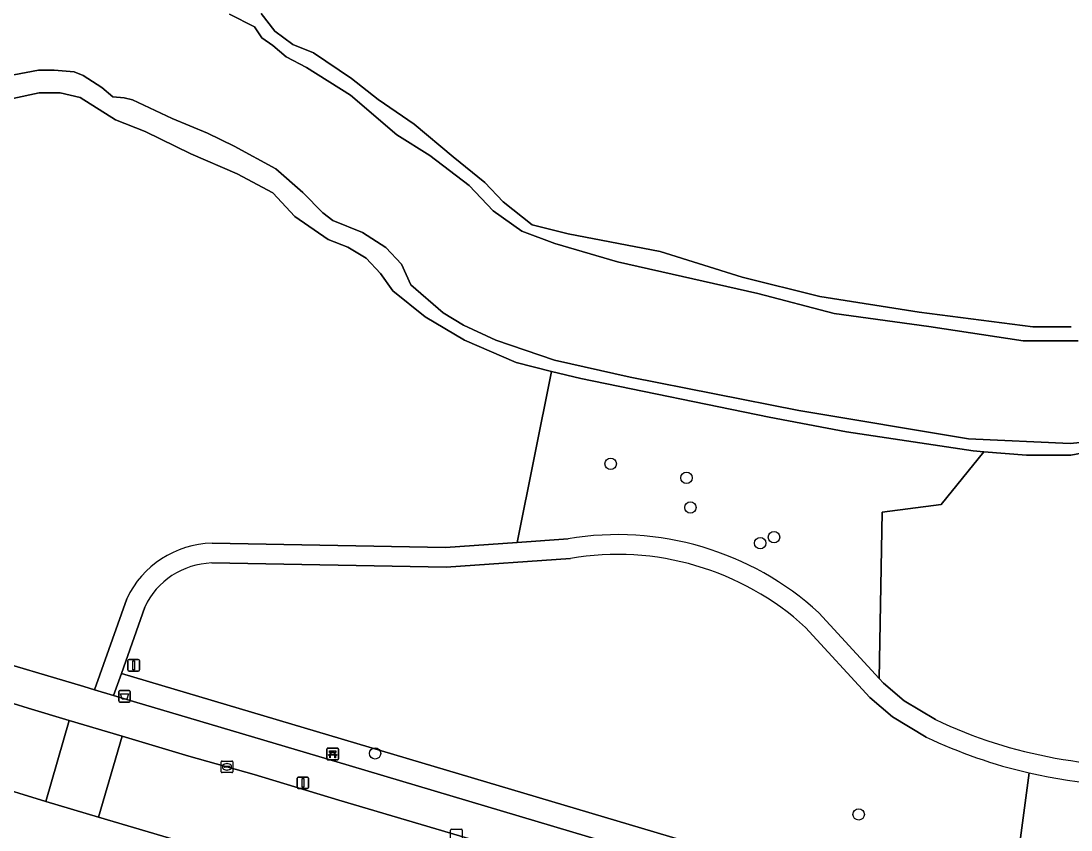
# Model space of a CAD drawing. Extents: x 160349 to 161355, y 381727 to 382854.
# Drawn here: x 160946.9 to 161037.1, y 381828 to 381897.5 of the extents above; entities that cross this region are included whole.
import ezdxf

# ---------------------------------------------------------------- set-up
doc = ezdxf.new("R2010")
doc.units = 0
for name, color, linetype in [('IMGEO_Afvalbak', 7, 'Continuous'), ('IMGEO_Bank', 7, 'Continuous'), ('IMGEO_Berm_groen', 7, 'Continuous'), ('IMGEO_Boom', 7, 'Continuous'), ('IMGEO_Groenvoorziening', 7, 'Continuous'), ('IMGEO_Kolk', 7, 'Continuous'), ('IMGEO_Lichtmast', 7, 'Continuous'), ('IMGEO_Loofbos', 7, 'Continuous'), ('IMGEO_Moeras', 7, 'Continuous'), ('IMGEO_Oever', 7, 'Continuous'), ('IMGEO_Rijbaan_lokaal_open', 7, 'Continuous'), ('IMGEO_Verkeersbordpaal', 7, 'Continuous'), ('IMGEO_Voetpad_halfverhard', 7, 'Continuous'), ('IMGEO_Voetpad_open', 7, 'Continuous'), ('IMGEO_Waterloop', 7, 'Continuous')]:
    doc.layers.add(name, color=color, linetype=linetype)

msp = doc.modelspace()

# ---------------------------------------------------------------- linework, layer by layer
at = {"layer": 'IMGEO_Afvalbak'}
for p, q in [((160955.284, 381839.09), (160955.284, 381839.89)), ((160955.284, 381839.89), (160955.284, 381839.09)), ((160955.384, 381839.99), (160956.174, 381839.99)), ((160956.174, 381839.99), (160955.384, 381839.99)), ((160956.274, 381839.89), (160956.274, 381839.09)), ((160956.274, 381839.09), (160956.274, 381839.89)), ((160956.174, 381838.99), (160955.384, 381838.99)), ((160955.384, 381838.99), (160956.174, 381838.99))]:
    msp.add_line(p, q, dxfattribs=at)
msp.add_lwpolyline([(160955.427, 381839.704), (160956.131, 381839.704), (160955.982, 381839.234), (160955.576, 381839.234), (160955.427, 381839.704)], dxfattribs=at)
for centre, start, end in [((160955.384, 381839.89), 90, 180), ((160955.384, 381839.89), 90, 180), ((160956.174, 381839.89), 0, 90), ((160956.174, 381839.89), 360, 90), ((160955.384, 381839.09), 180, 270), ((160955.384, 381839.09), 180, 270), ((160956.174, 381839.09), 270, 0), ((160956.174, 381839.09), 270, 0)]:
    msp.add_arc(centre, 0.1, start, end, dxfattribs=at)
at = {"layer": 'IMGEO_Bank'}
for p, q in [((160973.251, 381835.024), (160974.092, 381835.024)), ((160974.092, 381835.024), (160973.251, 381835.024)), ((160973.176, 381834.099), (160973.176, 381834.94)), ((160973.176, 381834.94), (160973.176, 381834.099)), ((160973.873, 381834.422), (160973.48, 381834.422)), ((160973.485, 381834.53), (160973.485, 381834.636)), ((160973.529, 381834.636), (160973.529, 381834.53)), ((160973.817, 381834.642), (160973.535, 381834.642)), ((160973.535, 381834.524), (160973.817, 381834.524)), ((160973.823, 381834.53), (160973.823, 381834.636)), ((160973.867, 381834.636), (160973.867, 381834.53)), ((160974.176, 381834.949), (160974.176, 381834.108)), ((160974.176, 381834.108), (160974.176, 381834.949)), ((160974.101, 381834.024), (160973.26, 381834.024)), ((160973.26, 381834.024), (160974.101, 381834.024))]:
    msp.add_line(p, q, dxfattribs=at)
for points in [[(160973.423, 381834.422), (160973.281, 381834.422), (160973.393, 381834.524), (160973.479, 381834.524)], [(160973.479, 381834.642), (160973.393, 381834.642), (160973.393, 381834.803), (160973.956, 381834.803), (160973.956, 381834.642), (160973.873, 381834.642)], [(160973.473, 381834.415), (160973.473, 381834.208), (160973.43, 381834.208), (160973.43, 381834.415)], [(160973.873, 381834.524), (160973.956, 381834.524), (160974.068, 381834.422), (160973.929, 381834.422)], [(160973.923, 381834.415), (160973.923, 381834.208), (160973.879, 381834.208), (160973.879, 381834.415)]]:
    msp.add_lwpolyline(points, dxfattribs=at)
for centre, radius, start, end in [((160973.254, 381834.946), 0.0779, 92.4484, 184.28452), ((160973.254, 381834.946), 0.0779, 92.4484, 184.28452), ((160974.098, 381834.946), 0.0779, 2.4484, 94.28452), ((160974.098, 381834.946), 0.0779, 2.4484, 94.28452), ((160973.254, 381834.102), 0.0779, 182.4484, 274.28452), ((160973.254, 381834.102), 0.0779, 182.4484, 274.28452), ((160973.423, 381834.415), 0.00671, 2.89567, 87.10433), ((160973.48, 381834.415), 0.00671, 92.89567, 177.10433), ((160973.478, 381834.635), 0.00671, 2.89567, 87.10433), ((160973.478, 381834.531), 0.00671, 272.89567, 357.10433), ((160973.535, 381834.635), 0.00671, 92.89567, 177.10433), ((160973.535, 381834.531), 0.00671, 182.89567, 267.10433), ((160973.817, 381834.635), 0.00671, 2.89567, 87.10433), ((160973.817, 381834.531), 0.00671, 272.89567, 357.10433), ((160973.874, 381834.635), 0.00671, 92.89567, 177.10433), ((160973.874, 381834.531), 0.00671, 182.89567, 267.10433), ((160973.872, 381834.415), 0.00671, 2.89567, 87.10433), ((160973.929, 381834.415), 0.00671, 92.89567, 177.10433), ((160974.098, 381834.102), 0.0779, 272.4484, 4.28452), ((160974.098, 381834.102), 0.0779, 272.4484, 4.28452)]:
    msp.add_arc(centre, radius, start, end, dxfattribs=at)
at = {"layer": 'IMGEO_Berm_groen'}
msp.add_lwpolyline([(161031.625, 381818.82), (160955.513, 381841.449), (160954.847, 381839.559), (160956.573, 381839.047), (160962.274, 381837.351), (160975.098, 381833.536), (161000, 381826.127), (161102.641, 381795.637), (161156.616, 381779.603), (161156.846, 381779.535)], dxfattribs=at)
msp.add_lwpolyline([(161000, 381815.484), (160959.076, 381827.464), (160953.539, 381829.1), (160949.016, 381830.451), (160943.975, 381832.003), (160943.527, 381832.138), (160938.111, 381813.319), (161020.574, 381789.834), (161021.554, 381793.587), (161023.358, 381800.919), (161025.079, 381808.054)], close=True, dxfattribs=at)
at = {"layer": 'IMGEO_Boom'}
for centre in [(160997.578, 381859.469), (161004.091, 381858.267), (161004.432, 381855.72), (161010.432, 381852.649), (161011.617, 381853.165), (160977.325, 381834.576), (161018.895, 381829.337)]:
    msp.add_circle(centre, 0.489, dxfattribs=at)
at = {"layer": 'IMGEO_Groenvoorziening'}
msp.add_lwpolyline([(160967.529, 381898.191), (160968.714, 381896.674), (160970.253, 381895.519), (160972.034, 381894.792), (160975.312, 381892.606), (160977.597, 381890.798), (160980.694, 381888.664), (160984.028, 381885.853), (160986.77, 381883.671), (160988.339, 381881.99), (160990.838, 381880.015), (160993.928, 381879.242), (161001.817, 381877.714), (161008.866, 381875.509), (161015.556, 381873.854), (161024.092, 381872.512), (161033.876, 381871.256), (161037.155, 381871.256)], dxfattribs=at)
at = {"layer": 'IMGEO_Kolk'}
for p, q in [((160964.095, 381832.997), (160964.095, 381833.849)), ((160964.17, 381833.923), (160965.022, 381833.923)), ((160964.354, 381833.417), (160964.354, 381833.429)), ((160964.792, 381833.38), (160964.394, 381833.38)), ((160964.397, 381833.466), (160964.795, 381833.466)), ((160964.583, 381833.703), (160964.608, 381833.703)), ((160964.838, 381833.429), (160964.838, 381833.417)), ((160965.096, 381833.849), (160965.096, 381832.997)), ((160965.022, 381832.923), (160964.17, 381832.923)), ((160964.606, 381833.143), (160964.581, 381833.143)), ((160983.821, 381827.14), (160983.821, 381827.992)), ((160983.896, 381828.066), (160984.748, 381828.066)), ((160984.822, 381827.992), (160984.822, 381827.14))]:
    msp.add_line(p, q, dxfattribs=at)
for points in [[(160964.095, 381832.997), (160964.095, 381833.849)], [(160964.17, 381833.923), (160965.022, 381833.923)], [(160965.096, 381833.849), (160965.096, 381832.997)], [(160965.022, 381832.923), (160964.17, 381832.923)], [(160983.821, 381827.14), (160983.821, 381827.992)], [(160983.896, 381828.066), (160984.748, 381828.066)], [(160984.822, 381827.992), (160984.822, 381827.14)]]:
    msp.add_lwpolyline(points, dxfattribs=at)
for centre, radius, start, end in [((160964.172, 381833.847), 0.0765, 91.55205, 178.44795), ((160964.172, 381833.847), 0.0765, 91.55205, 178.44795), ((160964.394, 381833.426), 0.0403, 85.87752, 175.75265), ((160964.391, 381833.416), 0.0366, 178.93798, 274.71019), ((160964.795, 381833.423), 0.043, 264.86636, 352.45326), ((160964.799, 381833.428), 0.0386, 1.73085, 96.63898), ((160965.02, 381833.847), 0.0765, 1.55205, 88.44795), ((160965.02, 381833.847), 0.0765, 1.55205, 88.44795), ((160964.172, 381832.999), 0.0765, 181.55205, 268.44795), ((160964.172, 381832.999), 0.0765, 181.55205, 268.44795), ((160965.02, 381832.999), 0.0765, 271.55205, 358.44795), ((160965.02, 381832.999), 0.0765, 271.55205, 358.44795), ((160983.898, 381827.99), 0.0765, 91.55205, 178.44795), ((160983.898, 381827.99), 0.0765, 91.55205, 178.44795), ((160984.746, 381827.99), 0.0765, 1.55205, 88.44795), ((160984.746, 381827.99), 0.0765, 1.55205, 88.44795)]:
    msp.add_arc(centre, radius, start, end, dxfattribs=at)
for centre, major_axis, ratio, start_param, end_param in [((160964.582, 381833.423), (-0.387, 0.002), 0.722429, 4.712389, 7.853982), ((160964.607, 381833.423), (-0.39, 0.002), 0.717154, 1.570796, 4.712389)]:
    msp.add_ellipse(centre, major_axis=major_axis, ratio=ratio, start_param=start_param, end_param=end_param, dxfattribs=at)
at = {"layer": 'IMGEO_Lichtmast'}
for p, q in [((160970.624, 381831.648), (160970.624, 381832.448)), ((160970.624, 381832.448), (160970.624, 381831.648)), ((160970.724, 381832.548), (160971.514, 381832.548)), ((160971.514, 381832.548), (160970.724, 381832.548)), ((160971.614, 381832.448), (160971.614, 381831.648)), ((160971.614, 381831.648), (160971.614, 381832.448)), ((160971.514, 381831.548), (160970.724, 381831.548)), ((160970.724, 381831.548), (160971.514, 381831.548))]:
    msp.add_line(p, q, dxfattribs=at)
msp.add_lwpolyline([(160971.044, 381832.423), (160971.194, 381832.423), (160971.194, 381831.673), (160971.044, 381831.673), (160971.044, 381832.423)], dxfattribs=at)
for centre, start, end in [((160970.724, 381832.448), 90, 180), ((160970.724, 381832.448), 90, 180), ((160971.514, 381832.448), 0, 90), ((160971.514, 381832.448), 360, 90), ((160970.724, 381831.648), 180, 270), ((160970.724, 381831.648), 180, 270), ((160971.514, 381831.648), 270, 0), ((160971.514, 381831.648), 270, 0)]:
    msp.add_arc(centre, 0.1, start, end, dxfattribs=at)
at = {"layer": 'IMGEO_Loofbos'}
for points in [[(160963.311, 381852.647), (160983.39, 381852.275), (160989.525, 381852.718), (160992.502, 381867.42), (160989.454, 381868.178), (160985.018, 381870.105), (160981.637, 381872.106), (160978.856, 381874.333), (160977.802, 381875.824), (160976.55, 381877.153), (160974.98, 381878.086), (160973.281, 381878.756), (160970.431, 381880.725), (160968.527, 381882.78), (160965.474, 381884.416), (160961.475, 381886.126), (160957.567, 381888.035), (160955.008, 381889.058), (160951.984, 381890.953), (160950.246, 381891.36), (160948.461, 381891.36), (160946.174, 381890.876), (160944.075, 381889.847), (160943.045, 381887.985)], [(160942.26, 381878.277), (160942.86, 381844.022), (160943.455, 381843.847), (160943.319, 381843.506), (160943.178, 381843.02), (160952.28, 381840.32), (160953.215, 381840.043), (160955.986, 381847.879)], [(161045.894, 381861.836), (161037.139, 381860.222), (161033.322, 381860.222), (161029.648, 381860.513), (161026, 381855.964), (161020.912, 381855.322), (161020.646, 381841.028), (161021.026, 381840.612), (161022.793, 381839.096), (161025.491, 381837.482)], [(160994.113, 381851.344), (160983.436, 381850.574), (160963.28, 381850.947)], [(160957.525, 381847.158), (160955.513, 381841.449), (161031.625, 381818.82), (161032.164, 381822.578), (161033.54, 381832.906)], [(161024.689, 381835.981), (161021.796, 381837.711), (161019.841, 381839.389), (161014.335, 381845.41)]]:
    msp.add_lwpolyline(points, dxfattribs=at)
for centre, radius, start, end in [((160963.486, 381844.368), 8.281, 91.20771, 154.91423), ((160998.143, 381827.653), 24.032, 47.63916, 99.65295), ((160963.489, 381844.365), 6.585, 91.81528, 154.90526), ((161043.168, 381874.9), 41.384, 244.71259, 274.75655), ((161043.167, 381874.892), 43.076, 244.59797, 257.0857)]:
    msp.add_arc(centre, radius, start, end, dxfattribs=at)
at = {"layer": 'IMGEO_Moeras'}
for points in [[(161033.54, 381832.906), (161032.164, 381822.578), (161031.625, 381818.82), (161103.211, 381797.554), (161101.61, 381802.046), (161078.169, 381872.188), (161076.916, 381870.729), (161075.92, 381869.18), (161073.535, 381864.21), (161069.475, 381853.845)], [(160992.502, 381867.42), (160989.525, 381852.718)], [(161029.648, 381860.513), (161028.741, 381860.585), (161017.835, 381862.222), (161011.212, 381863.471), (160995.016, 381866.796), (160992.502, 381867.42)], [(161020.646, 381841.028), (161020.912, 381855.322), (161026, 381855.964), (161029.648, 381860.513)], [(160989.525, 381852.718), (160993.91, 381853.034)], [(161015.48, 381846.666), (161020.646, 381841.028)]]:
    msp.add_lwpolyline(points, dxfattribs=at)
for centre, radius, start, end in [((160998.141, 381827.651), 25.734, 47.64052, 99.46366), ((161043.168, 381874.879), 43.063, 257.08063, 274.91145)]:
    msp.add_arc(centre, radius, start, end, dxfattribs=at)
at = {"layer": 'IMGEO_Oever'}
for points in [[(161037.155, 381871.256), (161033.876, 381871.256), (161024.092, 381872.512), (161015.556, 381873.854), (161008.866, 381875.509), (161001.817, 381877.714), (160993.928, 381879.242), (160990.838, 381880.015), (160988.339, 381881.99), (160986.77, 381883.671), (160984.028, 381885.853), (160980.694, 381888.664), (160977.597, 381890.798), (160975.312, 381892.606), (160972.034, 381894.792), (160970.253, 381895.519), (160968.714, 381896.674), (160967.529, 381898.191)], [(160964.819, 381898.132), (160966.964, 381897.041), (160967.594, 381896.088), (160968.539, 381895.449), (160969.695, 381894.456), (160971.419, 381893.542), (160975.221, 381891.173), (160979.184, 381887.754), (160982.037, 381885.981), (160985.418, 381883.399), (160987.49, 381881.217), (160989.945, 381879.476), (160992.764, 381878.422), (160998.17, 381876.834), (161010.23, 381874.107), (161016.783, 381872.388), (161024.915, 381871.272), (161033.031, 381870.045), (161037.757, 381870.045)], [(161040.724, 381861.591), (161037.089, 381861.227), (161028.338, 381861.618), (161013.75, 381864.055), (160999.24, 381866.921), (160992.75, 381868.385), (160987.697, 381870.113), (160984.934, 381871.385), (160983.189, 381872.44), (160980.406, 381874.846), (160979.588, 381876.639), (160978.248, 381878.083), (160976.254, 381879.351), (160973.704, 381880.395), (160972.831, 381881.06), (160971.114, 381882.785), (160968.787, 381884.821), (160965.224, 381886.785), (160962.934, 381887.913), (160959.885, 381889.149), (160956.479, 381890.759), (160955.76, 381890.949), (160954.789, 381891.018), (160953.846, 381891.822), (160952.226, 381892.867), (160951.454, 381893.163), (160949.745, 381893.306), (160948.392, 381893.306), (160946.265, 381892.908)], [(160946.174, 381890.876), (160948.461, 381891.36), (160950.246, 381891.36), (160951.984, 381890.953), (160955.008, 381889.058), (160957.567, 381888.035), (160961.475, 381886.126), (160965.474, 381884.416), (160968.527, 381882.78), (160970.431, 381880.725), (160973.281, 381878.756), (160974.98, 381878.086), (160976.55, 381877.153), (160977.802, 381875.824), (160978.856, 381874.333), (160981.637, 381872.106), (160985.018, 381870.105), (160989.454, 381868.178), (160992.502, 381867.42), (160995.016, 381866.796), (161011.212, 381863.471), (161017.835, 381862.222), (161028.741, 381860.585), (161029.648, 381860.513), (161033.322, 381860.222), (161037.139, 381860.222), (161045.894, 381861.836)]]:
    msp.add_lwpolyline(points, dxfattribs=at)
at = {"layer": 'IMGEO_Rijbaan_lokaal_open'}
for points in [[(160951.042, 381837.41), (160947.502, 381838.456), (160942.319, 381840.063), (160938.974, 381841.101), (160936.596, 381834.223), (160940.3, 381833.109), (160943.527, 381832.138), (160943.975, 381832.003), (160949.016, 381830.451)], [(160951.042, 381837.41), (160949.016, 381830.451), (160953.539, 381829.1), (160955.585, 381836.063)], [(161050.161, 381800.547), (161059.705, 381797.705), (161061.646, 381804.627), (161059.868, 381805.151), (161043.242, 381810.141), (161000, 381822.929), (160974.221, 381830.552), (160966.929, 381832.766), (160961.315, 381834.341), (160955.585, 381836.063), (160953.539, 381829.1), (160959.076, 381827.464), (161000, 381815.484), (161025.079, 381808.054), (161039.436, 381803.8), (161041.108, 381803.305)]]:
    msp.add_lwpolyline(points, close=True, dxfattribs=at)
at = {"layer": 'IMGEO_Verkeersbordpaal'}
for p, q in [((160956.074, 381841.751), (160956.074, 381842.551)), ((160956.074, 381842.551), (160956.074, 381841.751)), ((160956.174, 381842.651), (160956.964, 381842.651)), ((160956.964, 381842.651), (160956.174, 381842.651)), ((160957.064, 381842.551), (160957.064, 381841.751)), ((160957.064, 381841.751), (160957.064, 381842.551)), ((160956.964, 381841.651), (160956.174, 381841.651)), ((160956.174, 381841.651), (160956.964, 381841.651))]:
    msp.add_line(p, q, dxfattribs=at)
msp.add_lwpolyline([(160956.494, 381842.526), (160956.644, 381842.526), (160956.644, 381841.776), (160956.494, 381841.776), (160956.494, 381842.526)], dxfattribs=at)
for centre, start, end in [((160956.174, 381842.551), 90, 180), ((160956.174, 381842.551), 90, 180), ((160956.964, 381842.551), 0, 90), ((160956.964, 381842.551), 360, 90), ((160956.174, 381841.751), 180, 270), ((160956.174, 381841.751), 180, 270), ((160956.964, 381841.751), 270, 0), ((160956.964, 381841.751), 270, 0)]:
    msp.add_arc(centre, 0.1, start, end, dxfattribs=at)
at = {"layer": 'IMGEO_Voetpad_halfverhard'}
for points in [[(160993.91, 381853.034), (160989.525, 381852.718), (160983.39, 381852.275), (160963.311, 381852.647)], [(160963.28, 381850.947), (160983.436, 381850.574), (160994.113, 381851.344)], [(160955.986, 381847.879), (160953.215, 381840.043), (160954.847, 381839.559), (160955.513, 381841.449), (160957.525, 381847.158)], [(161025.491, 381837.482), (161022.793, 381839.096), (161021.026, 381840.612), (161020.646, 381841.028), (161015.48, 381846.666)], [(161014.335, 381845.41), (161019.841, 381839.389), (161021.796, 381837.711), (161024.689, 381835.981)]]:
    msp.add_lwpolyline(points, dxfattribs=at)
for centre, radius, start, end in [((160998.141, 381827.651), 25.734, 47.64052, 99.46366), ((160963.486, 381844.368), 8.281, 91.20771, 154.91423), ((160998.143, 381827.653), 24.032, 47.63916, 99.65295), ((160963.489, 381844.365), 6.585, 91.81528, 154.90526), ((161043.168, 381874.9), 41.384, 244.71259, 274.75655), ((161043.167, 381874.892), 43.076, 244.59797, 257.0857), ((161043.168, 381874.879), 43.063, 257.08063, 274.91145)]:
    msp.add_arc(centre, radius, start, end, dxfattribs=at)
at = {"layer": 'IMGEO_Voetpad_open'}
msp.add_lwpolyline([(161000, 381826.127), (160975.098, 381833.536), (160962.274, 381837.351), (160956.573, 381839.047), (160954.847, 381839.559), (160953.215, 381840.043), (160952.28, 381840.32), (160943.178, 381843.02), (160943.319, 381843.506), (160940.127, 381844.439), (160938.974, 381841.101), (160942.319, 381840.063), (160947.502, 381838.456), (160951.042, 381837.41), (160955.585, 381836.063), (160961.315, 381834.341), (160966.929, 381832.766), (160974.221, 381830.552), (161000, 381822.929), (161043.242, 381810.141)], dxfattribs=at)
at = {"layer": 'IMGEO_Waterloop'}
for points in [[(161037.757, 381870.045), (161033.031, 381870.045), (161024.915, 381871.272), (161016.783, 381872.388), (161010.23, 381874.107), (160998.17, 381876.834), (160992.764, 381878.422), (160989.945, 381879.476), (160987.49, 381881.217), (160985.418, 381883.399), (160982.037, 381885.981), (160979.184, 381887.754), (160975.221, 381891.173), (160971.419, 381893.542), (160969.695, 381894.456), (160968.539, 381895.449), (160967.594, 381896.088), (160966.964, 381897.041), (160964.819, 381898.132)], [(160946.265, 381892.908), (160948.392, 381893.306), (160949.745, 381893.306), (160951.454, 381893.163), (160952.226, 381892.867), (160953.846, 381891.822), (160954.789, 381891.018), (160955.76, 381890.949), (160956.479, 381890.759), (160959.885, 381889.149), (160962.934, 381887.913), (160965.224, 381886.785), (160968.787, 381884.821), (160971.114, 381882.785), (160972.831, 381881.06), (160973.704, 381880.395), (160976.254, 381879.351), (160978.248, 381878.083), (160979.588, 381876.639), (160980.406, 381874.846), (160983.189, 381872.44), (160984.934, 381871.385), (160987.697, 381870.113), (160992.75, 381868.385), (160999.24, 381866.921), (161013.75, 381864.055), (161028.338, 381861.618), (161037.089, 381861.227), (161040.724, 381861.591)]]:
    msp.add_lwpolyline(points, dxfattribs=at)

doc.saveas('drawing.dxf')
